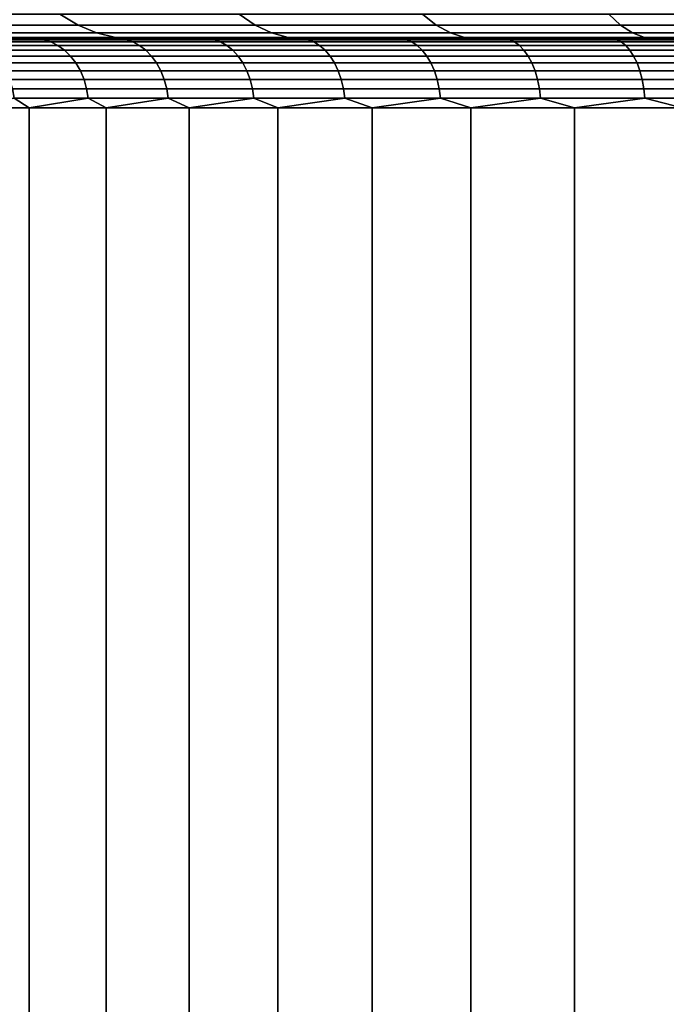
# Model space of a CAD drawing. Header units: metres. Extents: x -109 to 109, y -100 to 58.
# Tile 514 of 642: x -6.77 to -3.95, y 41.99 to 46.28. Entities that reach past the tile are written whole.
import ezdxf

# ---------------------------------------------------------------- set-up
doc = ezdxf.new("R2010")
doc.units = ezdxf.units.M
doc.layers.add('solid_21_062_100_XXX', color=7, linetype='CONTINUOUS')

msp = doc.modelspace()

# ---------------------------------------------------------------- linework, layer by layer
at = {"layer": 'solid_21_062_100_XXX'}
for points in [[(-6.598631, 46.308628, 219.260132), (-7.361121, 46.308628, 218.881973), (-7.272211, 46.261269, 218.714279), (-6.518931, 46.261269, 219.087875)], [(-7.361121, 46.308628, 191.112885), (-6.598631, 46.308628, 190.734726), (-6.518931, 46.261269, 190.906998), (-7.272211, 46.261269, 191.280579)], [(-5.816786, 46.308628, 219.596466), (-6.598631, 46.308628, 219.260132), (-6.518931, 46.261269, 219.087875), (-5.74653, 46.261269, 219.420135)], [(-6.598631, 46.308628, 190.734726), (-5.816786, 46.308628, 190.398392), (-5.74653, 46.261269, 190.574722), (-6.518931, 46.261269, 190.906998)], [(-5.01788, 46.308628, 219.889969), (-5.816786, 46.308628, 219.596466), (-5.74653, 46.261269, 219.420135), (-4.957273, 46.261269, 219.710098)], [(-5.816786, 46.308628, 190.398392), (-5.01788, 46.308628, 190.104889), (-4.957273, 46.261269, 190.284775), (-5.74653, 46.261269, 190.574722)], [(-4.204255, 46.308628, 220.139786), (-5.01788, 46.308628, 219.889969), (-4.957273, 46.261269, 219.710098), (-4.153475, 46.261269, 219.956894)], [(-5.01788, 46.308628, 190.104889), (-4.204255, 46.308628, 189.855072), (-4.153475, 46.261269, 190.037964), (-4.957273, 46.261269, 190.284775)], [(-3.378299, 46.308628, 220.3452), (-4.204255, 46.308628, 220.139786), (-4.153475, 46.261269, 219.956894), (-3.337494, 46.261269, 220.159821)], [(-4.204255, 46.308628, 189.855072), (-3.378299, 46.308628, 189.649673), (-3.337494, 46.261269, 189.835037), (-4.153475, 46.261269, 190.037964)], [(-6.518931, 46.261269, 219.087875), (-7.272211, 46.261269, 218.714279), (-7.181969, 46.227276, 218.544067), (-6.438036, 46.227276, 218.913025)], [(-7.272211, 46.261269, 191.280579), (-6.518931, 46.261269, 190.906998), (-6.438036, 46.227276, 191.081848), (-7.181969, 46.227276, 191.450806)], [(-5.74653, 46.261269, 219.420135), (-6.518931, 46.261269, 219.087875), (-6.438036, 46.227276, 218.913025), (-5.67522, 46.227276, 219.241165)], [(-6.518931, 46.261269, 190.906998), (-5.74653, 46.261269, 190.574722), (-5.67522, 46.227276, 190.753708), (-6.438036, 46.227276, 191.081848)], [(-4.957273, 46.261269, 219.710098), (-5.74653, 46.261269, 219.420135), (-5.67522, 46.227276, 219.241165), (-4.895757, 46.227276, 219.527512)], [(-5.74653, 46.261269, 190.574722), (-4.957273, 46.261269, 190.284775), (-4.895757, 46.227276, 190.467346), (-5.67522, 46.227276, 190.753708)], [(-4.153475, 46.261269, 219.956894), (-4.957273, 46.261269, 219.710098), (-4.895757, 46.227276, 219.527512), (-4.101933, 46.227276, 219.771255)], [(-4.957273, 46.261269, 190.284775), (-4.153475, 46.261269, 190.037964), (-4.101933, 46.227276, 190.223602), (-4.895757, 46.227276, 190.467346)], [(-3.337494, 46.261269, 220.159821), (-4.153475, 46.261269, 219.956894), (-4.101933, 46.227276, 219.771255), (-3.296079, 46.227276, 219.971664)], [(-4.153475, 46.261269, 190.037964), (-3.337494, 46.261269, 189.835037), (-3.296079, 46.227276, 190.023193), (-4.101933, 46.227276, 190.223602)], [(-6.971828, 46.200001, 199.793243), (-13.84621, 46.200001, 199.378662), (-13.515713, 46.200001, 198.624557), (-6.62404, 46.200001, 199.357208)], [(-6.624062, 46.200001, 210.637619), (-6.249025, 46.200001, 211.050507), (-13.515679, 46.200001, 211.370377), (-13.846182, 46.200001, 210.616272)], [(-6.971847, 46.200001, 210.201599), (-6.624062, 46.200001, 210.637619), (-13.846182, 46.200001, 210.616272)], [(-6.249002, 46.200001, 198.944336), (-13.515713, 46.200001, 198.624557), (-13.14406, 46.200001, 197.889572), (-5.84827, 46.200001, 198.556335)], [(-6.249002, 46.200001, 198.944336), (-6.62404, 46.200001, 199.357208), (-13.515713, 46.200001, 198.624557)], [(-5.848295, 46.200001, 211.438507), (-5.423552, 46.200001, 211.800003), (-13.144021, 46.200001, 212.105362), (-13.515679, 46.200001, 211.370377)], [(-6.249025, 46.200001, 211.050507), (-5.848295, 46.200001, 211.438507), (-13.515679, 46.200001, 211.370377)], [(-5.423526, 46.200001, 198.194824), (-13.14406, 46.200001, 197.889572), (-12.732383, 46.200001, 197.17601), (-4.976484, 46.200001, 197.861282)], [(-5.423526, 46.200001, 198.194824), (-5.84827, 46.200001, 198.556335), (-13.14406, 46.200001, 197.889572)], [(-4.508982, 46.200001, 212.437805), (-4.022942, 46.200001, 212.711441), (-12.732338, 46.200001, 212.818924), (-13.144021, 46.200001, 212.105362)], [(-4.976511, 46.200001, 212.13356), (-4.508982, 46.200001, 212.437805), (-13.144021, 46.200001, 212.105362)], [(-5.423552, 46.200001, 211.800003), (-4.976511, 46.200001, 212.13356), (-13.144021, 46.200001, 212.105362)], [(-4.022914, 46.200001, 197.283401), (-12.732383, 46.200001, 197.17601), (-12.282015, 46.200001, 196.486252), (-3.520414, 46.200001, 197.041504)], [(-4.508954, 46.200001, 197.557053), (-4.976484, 46.200001, 197.861282), (-12.732383, 46.200001, 197.17601)], [(-4.022914, 46.200001, 197.283401), (-4.508954, 46.200001, 197.557053), (-12.732383, 46.200001, 197.17601)], [(-2.474257, 46.200001, 213.338181), (-1.93497, 46.200001, 213.479523), (-12.281966, 46.200001, 213.508682), (-12.732338, 46.200001, 212.818924)], [(-3.003488, 46.200001, 213.162537), (-2.474257, 46.200001, 213.338181), (-12.732338, 46.200001, 212.818924)], [(-3.520438, 46.200001, 212.953339), (-3.003488, 46.200001, 213.162537), (-12.732338, 46.200001, 212.818924)], [(-4.022942, 46.200001, 212.711441), (-3.520438, 46.200001, 212.953339), (-12.732338, 46.200001, 212.818924)], [(-1.934955, 46.200001, 196.515335), (-12.282015, 46.200001, 196.486252), (-11.794343, 46.200001, 195.822372), (-1.387784, 46.200001, 196.408829)], [(-3.003467, 46.200001, 196.832306), (-3.520414, 46.200001, 197.041504), (-12.282015, 46.200001, 196.486252)], [(-2.474239, 46.200001, 196.656677), (-3.003467, 46.200001, 196.832306), (-12.282015, 46.200001, 196.486252)], [(-1.934955, 46.200001, 196.515335), (-2.474239, 46.200001, 196.656677), (-12.282015, 46.200001, 196.486252)], [(11.270851, 46.200001, 214.808441), (-11.794291, 46.200001, 214.172546), (-12.281966, 46.200001, 213.508682), (11.794343, 46.200001, 214.172485)], [(-0.27868, 46.200001, 213.692963), (11.794343, 46.200001, 214.172485), (-12.281966, 46.200001, 213.508682)], [(-0.834934, 46.200001, 213.657272), (-0.27868, 46.200001, 213.692963), (-12.281966, 46.200001, 213.508682)], [(-1.387798, 46.200001, 213.586029), (-0.834934, 46.200001, 213.657272), (-12.281966, 46.200001, 213.508682)], [(-1.93497, 46.200001, 213.479523), (-1.387798, 46.200001, 213.586029), (-12.281966, 46.200001, 213.508682)], [(-11.270851, 46.200001, 195.186417), (11.794291, 46.200001, 195.822311), (12.281966, 46.200001, 196.486176), (-11.794343, 46.200001, 195.822372)], [(0.27868, 46.200001, 196.301895), (-11.794343, 46.200001, 195.822372), (12.281966, 46.200001, 196.486176)], [(-0.834922, 46.200001, 196.337585), (-1.387784, 46.200001, 196.408829), (-11.794343, 46.200001, 195.822372)], [(-0.278669, 46.200001, 196.301895), (-0.834922, 46.200001, 196.337585), (-11.794343, 46.200001, 195.822372)], [(0.27868, 46.200001, 196.301895), (-0.278669, 46.200001, 196.301895), (-11.794343, 46.200001, 195.822372)], [(11.270851, 46.200001, 214.808441), (-11.270798, 46.200001, 214.808502), (-11.794291, 46.200001, 214.172546)], [(-11.270851, 46.200001, 195.186417), (11.270798, 46.200001, 195.186356), (11.794291, 46.200001, 195.822311)], [(-11.270851, 46.200001, 195.186417), (-10.713137, 46.200001, 194.580292), (11.270798, 46.200001, 195.186356)], [(10.713137, 46.200001, 215.414566), (-10.713079, 46.200001, 215.414627), (-11.270798, 46.200001, 214.808502)], [(11.270851, 46.200001, 214.808441), (10.713137, 46.200001, 215.414566), (-11.270798, 46.200001, 214.808502)], [(-10.713137, 46.200001, 194.580292), (10.713079, 46.200001, 194.580231), (11.270798, 46.200001, 195.186356)], [(-10.713137, 46.200001, 194.580292), (-10.122867, 46.200001, 194.005814), (10.713079, 46.200001, 194.580231)], [(10.122867, 46.200001, 215.989044), (-10.122807, 46.200001, 215.989105), (-10.713079, 46.200001, 215.414627)], [(10.713137, 46.200001, 215.414566), (10.122867, 46.200001, 215.989044), (-10.713079, 46.200001, 215.414627)], [(-10.122867, 46.200001, 194.005814), (10.122807, 46.200001, 194.005753), (10.713079, 46.200001, 194.580231)], [(-10.122867, 46.200001, 194.005814), (-9.501783, 46.200001, 193.464691), (10.122807, 46.200001, 194.005753)], [(9.501783, 46.200001, 216.530182), (-9.50172, 46.200001, 216.530228), (-10.122807, 46.200001, 215.989105)], [(10.122867, 46.200001, 215.989044), (9.501783, 46.200001, 216.530182), (-10.122807, 46.200001, 215.989105)], [(-9.501783, 46.200001, 193.464691), (9.50172, 46.200001, 193.46463), (10.122807, 46.200001, 194.005753)], [(-9.501783, 46.200001, 193.464691), (-8.851827, 46.200001, 192.958603), (9.50172, 46.200001, 193.46463)], [(8.851827, 46.200001, 217.036255), (-8.85176, 46.200001, 217.036301), (-9.50172, 46.200001, 216.530228)], [(9.501783, 46.200001, 216.530182), (8.851827, 46.200001, 217.036255), (-9.50172, 46.200001, 216.530228)], [(-8.851827, 46.200001, 192.958603), (8.85176, 46.200001, 192.958557), (9.50172, 46.200001, 193.46463)], [(-8.851827, 46.200001, 192.958603), (-8.175019, 46.200001, 192.489151), (8.85176, 46.200001, 192.958557)], [(8.175019, 46.200001, 217.505722), (-8.174951, 46.200001, 217.505753), (-8.85176, 46.200001, 217.036301)], [(8.851827, 46.200001, 217.036255), (8.175019, 46.200001, 217.505722), (-8.85176, 46.200001, 217.036301)], [(-8.175019, 46.200001, 192.489151), (8.174951, 46.200001, 192.489105), (8.85176, 46.200001, 192.958557)], [(-8.175019, 46.200001, 192.489151), (-7.47336, 46.200001, 192.057693), (8.174951, 46.200001, 192.489105)], [(7.47336, 46.200001, 217.93718), (-7.473289, 46.200001, 217.93721), (-8.174951, 46.200001, 217.505753)], [(8.175019, 46.200001, 217.505722), (7.47336, 46.200001, 217.93718), (-8.174951, 46.200001, 217.505753)], [(-7.090836, 46.206821, 191.622696), (-6.748968, 46.200001, 191.665527), (-7.47336, 46.200001, 192.057693)], [(-7.47336, 46.200001, 192.057693), (7.473289, 46.200001, 192.057648), (8.174951, 46.200001, 192.489105)], [(-7.47336, 46.200001, 192.057693), (-6.748968, 46.200001, 191.665527), (7.473289, 46.200001, 192.057648)], [(-7.090836, 46.206821, 218.372162), (-7.473289, 46.200001, 217.93721), (-6.748895, 46.200001, 218.329361)], [(6.748968, 46.200001, 218.32933), (-6.748895, 46.200001, 218.329361), (-7.473289, 46.200001, 217.93721)], [(7.47336, 46.200001, 217.93718), (6.748968, 46.200001, 218.32933), (-7.473289, 46.200001, 217.93721)], [(-6.438036, 46.227276, 218.913025), (-7.181969, 46.227276, 218.544067), (-7.090836, 46.206821, 218.372162), (-6.356343, 46.206821, 218.736435)], [(-7.181969, 46.227276, 191.450806), (-6.438036, 46.227276, 191.081848), (-6.356343, 46.206821, 191.258423), (-7.090836, 46.206821, 191.622696)], [(-6.356343, 46.206821, 218.736435), (-7.090836, 46.206821, 218.372162), (-6.748895, 46.200001, 218.329361)], [(-7.090836, 46.206821, 191.622696), (-6.356343, 46.206821, 191.258423), (-6.748968, 46.200001, 191.665527)], [(-6.670568, 46.196945, 199.47905), (-7.003907, 46.196945, 199.908798), (-6.971828, 46.200001, 199.793243)], [(-7.003907, 46.196945, 210.086075), (-6.670568, 46.196945, 210.515808), (-6.971847, 46.200001, 210.201599)], [(-6.970037, 46.187836, 210.061462), (-6.63831, 46.187836, 210.48912), (-6.670568, 46.196945, 210.515808), (-7.003907, 46.196945, 210.086075)], [(-6.63831, 46.187836, 199.505737), (-6.970037, 46.187836, 199.933395), (-7.003907, 46.196945, 199.908798), (-6.670568, 46.196945, 199.47905)], [(-6.670568, 46.196945, 210.515808), (-6.624062, 46.200001, 210.637619), (-6.971847, 46.200001, 210.201599)], [(-6.670568, 46.196945, 199.47905), (-6.971828, 46.200001, 199.793243), (-6.62404, 46.200001, 199.357208)], [(-6.937562, 46.172855, 210.037857), (-6.60738, 46.172855, 210.463531), (-6.63831, 46.187836, 210.48912), (-6.970037, 46.187836, 210.061462)], [(-6.60738, 46.172855, 199.531326), (-6.937562, 46.172855, 199.957001), (-6.970037, 46.187836, 199.933395), (-6.63831, 46.187836, 199.505737)], [(-6.356343, 46.206821, 191.258423), (-6.004082, 46.200001, 191.313904), (-6.748968, 46.200001, 191.665527)], [(-6.748968, 46.200001, 191.665527), (6.748895, 46.200001, 191.665497), (7.473289, 46.200001, 192.057648)], [(-6.748968, 46.200001, 191.665527), (-6.004082, 46.200001, 191.313904), (6.748895, 46.200001, 191.665497)], [(-6.356343, 46.206821, 218.736435), (-6.748895, 46.200001, 218.329361), (-6.004007, 46.200001, 218.681)], [(6.004082, 46.200001, 218.680969), (-6.004007, 46.200001, 218.681), (-6.748895, 46.200001, 218.329361)], [(6.748968, 46.200001, 218.32933), (6.004082, 46.200001, 218.680969), (-6.748895, 46.200001, 218.329361)], [(-6.310904, 46.196945, 199.071091), (-6.670568, 46.196945, 199.47905), (-6.62404, 46.200001, 199.357208)], [(-6.670568, 46.196945, 210.515808), (-6.310904, 46.196945, 210.923767), (-6.624062, 46.200001, 210.637619)], [(-6.63831, 46.187836, 210.48912), (-6.280385, 46.187836, 210.895111), (-6.310904, 46.196945, 210.923767), (-6.670568, 46.196945, 210.515808)], [(-6.280385, 46.187836, 199.099762), (-6.63831, 46.187836, 199.505737), (-6.670568, 46.196945, 199.47905), (-6.310904, 46.196945, 199.071091)], [(-6.60738, 46.172855, 210.463531), (-6.251123, 46.172855, 210.86763), (-6.280385, 46.187836, 210.895111), (-6.63831, 46.187836, 210.48912)], [(-6.251123, 46.172855, 199.127243), (-6.60738, 46.172855, 199.531326), (-6.63831, 46.187836, 199.505737), (-6.280385, 46.187836, 199.099762)], [(-6.310904, 46.196945, 210.923767), (-6.249025, 46.200001, 211.050507), (-6.624062, 46.200001, 210.637619)], [(-6.310904, 46.196945, 199.071091), (-6.62404, 46.200001, 199.357208), (-6.249002, 46.200001, 198.944336)], [(-5.67522, 46.227276, 219.241165), (-6.438036, 46.227276, 218.913025), (-6.356343, 46.206821, 218.736435), (-5.603206, 46.206821, 219.06041)], [(-6.438036, 46.227276, 191.081848), (-5.67522, 46.227276, 190.753708), (-5.603206, 46.206821, 190.934448), (-6.356343, 46.206821, 191.258423)], [(-5.603206, 46.206821, 219.06041), (-6.356343, 46.206821, 218.736435), (-6.004007, 46.200001, 218.681)], [(-6.356343, 46.206821, 191.258423), (-5.603206, 46.206821, 190.934448), (-6.004082, 46.200001, 191.313904)], [(-5.926333, 46.196945, 198.686523), (-6.310904, 46.196945, 199.071091), (-6.249002, 46.200001, 198.944336)], [(-6.310904, 46.196945, 210.923767), (-5.926333, 46.196945, 211.308334), (-6.249025, 46.200001, 211.050507)], [(-6.280385, 46.187836, 210.895111), (-5.897674, 46.187836, 211.277817), (-5.926333, 46.196945, 211.308334), (-6.310904, 46.196945, 210.923767)], [(-5.897674, 46.187836, 198.717041), (-6.280385, 46.187836, 199.099762), (-6.310904, 46.196945, 199.071091), (-5.926333, 46.196945, 198.686523)], [(-6.251123, 46.172855, 210.86763), (-5.870195, 46.172855, 211.24855), (-5.897674, 46.187836, 211.277817), (-6.280385, 46.187836, 210.895111)], [(-5.870195, 46.172855, 198.746307), (-6.251123, 46.172855, 199.127243), (-6.280385, 46.187836, 199.099762), (-5.897674, 46.187836, 198.717041)], [(-5.926333, 46.196945, 211.308334), (-5.848295, 46.200001, 211.438507), (-6.249025, 46.200001, 211.050507)], [(-5.926333, 46.196945, 198.686523), (-6.249002, 46.200001, 198.944336), (-5.84827, 46.200001, 198.556335)], [(-5.603206, 46.206821, 190.934448), (-5.240983, 46.200001, 191.00386), (-6.004082, 46.200001, 191.313904)], [(-6.004082, 46.200001, 191.313904), (6.004007, 46.200001, 191.313858), (6.748895, 46.200001, 191.665497)], [(-6.004082, 46.200001, 191.313904), (-5.240983, 46.200001, 191.00386), (6.004007, 46.200001, 191.313858)], [(-5.603206, 46.206821, 219.06041), (-6.004007, 46.200001, 218.681), (-5.240907, 46.200001, 218.991043)], [(5.240983, 46.200001, 218.991013), (-5.240907, 46.200001, 218.991043), (-6.004007, 46.200001, 218.681)], [(6.004082, 46.200001, 218.680969), (5.240983, 46.200001, 218.991013), (-6.004007, 46.200001, 218.681)], [(-5.518374, 46.196945, 198.326859), (-5.926333, 46.196945, 198.686523), (-5.84827, 46.200001, 198.556335)], [(-5.926333, 46.196945, 211.308334), (-5.518374, 46.196945, 211.667999), (-5.848295, 46.200001, 211.438507)], [(-5.897674, 46.187836, 211.277817), (-5.491688, 46.187836, 211.635742), (-5.518374, 46.196945, 211.667999), (-5.926333, 46.196945, 211.308334)], [(-5.491688, 46.187836, 198.359116), (-5.897674, 46.187836, 198.717041), (-5.926333, 46.196945, 198.686523), (-5.518374, 46.196945, 198.326859)], [(-5.870195, 46.172855, 211.24855), (-5.4661, 46.172855, 211.604813), (-5.491688, 46.187836, 211.635742), (-5.897674, 46.187836, 211.277817)], [(-5.4661, 46.172855, 198.390045), (-5.870195, 46.172855, 198.746307), (-5.897674, 46.187836, 198.717041), (-5.491688, 46.187836, 198.359116)], [(-5.518374, 46.196945, 211.667999), (-5.423552, 46.200001, 211.800003), (-5.848295, 46.200001, 211.438507)], [(-5.518374, 46.196945, 198.326859), (-5.84827, 46.200001, 198.556335), (-5.423526, 46.200001, 198.194824)], [(-4.895757, 46.227276, 219.527512), (-5.67522, 46.227276, 219.241165), (-5.603206, 46.206821, 219.06041), (-4.833633, 46.206821, 219.34314)], [(-5.67522, 46.227276, 190.753708), (-4.895757, 46.227276, 190.467346), (-4.833633, 46.206821, 190.651718), (-5.603206, 46.206821, 190.934448)], [(-4.833633, 46.206821, 219.34314), (-5.603206, 46.206821, 219.06041), (-5.240907, 46.200001, 218.991043)], [(-5.603206, 46.206821, 190.934448), (-4.833633, 46.206821, 190.651718), (-5.240983, 46.200001, 191.00386)], [(-5.088636, 46.196945, 197.99353), (-5.518374, 46.196945, 198.326859), (-5.423526, 46.200001, 198.194824)], [(-5.518374, 46.196945, 211.667999), (-5.088636, 46.196945, 212.001343), (-5.423552, 46.200001, 211.800003)], [(-5.491688, 46.187836, 211.635742), (-5.064028, 46.187836, 211.967468), (-5.088636, 46.196945, 212.001343), (-5.518374, 46.196945, 211.667999)], [(-5.064028, 46.187836, 198.02739), (-5.491688, 46.187836, 198.359116), (-5.518374, 46.196945, 198.326859), (-5.088636, 46.196945, 197.99353)], [(-5.4661, 46.172855, 211.604813), (-5.040433, 46.172855, 211.934998), (-5.064028, 46.187836, 211.967468), (-5.491688, 46.187836, 211.635742)], [(-5.040433, 46.172855, 198.059875), (-5.4661, 46.172855, 198.390045), (-5.491688, 46.187836, 198.359116), (-5.064028, 46.187836, 198.02739)], [(-5.088636, 46.196945, 212.001343), (-4.976511, 46.200001, 212.13356), (-5.423552, 46.200001, 211.800003)], [(-5.088636, 46.196945, 197.99353), (-5.423526, 46.200001, 198.194824), (-4.976484, 46.200001, 197.861282)], [(-4.833633, 46.206821, 190.651718), (-4.461915, 46.200001, 190.736313), (-5.240983, 46.200001, 191.00386)], [(-5.240983, 46.200001, 191.00386), (5.240907, 46.200001, 191.00383), (6.004007, 46.200001, 191.313858)], [(-5.240983, 46.200001, 191.00386), (-4.461915, 46.200001, 190.736313), (5.240907, 46.200001, 191.00383)], [(-4.833633, 46.206821, 219.34314), (-5.240907, 46.200001, 218.991043), (-4.461837, 46.200001, 219.258575)], [(4.461915, 46.200001, 219.258545), (-4.461837, 46.200001, 219.258575), (-5.240907, 46.200001, 218.991043)], [(5.240983, 46.200001, 218.991013), (4.461915, 46.200001, 219.258545), (-5.240907, 46.200001, 218.991043)], [(-4.638816, 46.196945, 197.68782), (-5.088636, 46.196945, 197.99353), (-4.976484, 46.200001, 197.861282)], [(-5.088636, 46.196945, 212.001343), (-4.638816, 46.196945, 212.307037), (-4.976511, 46.200001, 212.13356)], [(-5.064028, 46.187836, 211.967468), (-4.616383, 46.187836, 212.271683), (-4.638816, 46.196945, 212.307037), (-5.088636, 46.196945, 212.001343)], [(-4.616383, 46.187836, 197.723175), (-5.064028, 46.187836, 198.02739), (-5.088636, 46.196945, 197.99353), (-4.638816, 46.196945, 197.68782)], [(-5.040433, 46.172855, 211.934998), (-4.594874, 46.172855, 212.237793), (-4.616383, 46.187836, 212.271683), (-5.064028, 46.187836, 211.967468)], [(-4.594874, 46.172855, 197.757065), (-5.040433, 46.172855, 198.059875), (-5.064028, 46.187836, 198.02739), (-4.616383, 46.187836, 197.723175)], [(-4.638816, 46.196945, 212.307037), (-4.508982, 46.200001, 212.437805), (-4.976511, 46.200001, 212.13356)], [(-4.638816, 46.196945, 197.68782), (-4.976484, 46.200001, 197.861282), (-4.508954, 46.200001, 197.557053)], [(-4.101933, 46.227276, 219.771255), (-4.895757, 46.227276, 219.527512), (-4.833633, 46.206821, 219.34314), (-4.049883, 46.206821, 219.583786)], [(-4.895757, 46.227276, 190.467346), (-4.101933, 46.227276, 190.223602), (-4.049883, 46.206821, 190.411072), (-4.833633, 46.206821, 190.651718)], [(-4.049883, 46.206821, 219.583786), (-4.833633, 46.206821, 219.34314), (-4.461837, 46.200001, 219.258575)], [(-4.833633, 46.206821, 190.651718), (-4.049883, 46.206821, 190.411072), (-4.461915, 46.200001, 190.736313)], [(-4.170689, 46.196945, 197.41098), (-4.638816, 46.196945, 197.68782), (-4.508954, 46.200001, 197.557053)], [(-4.638816, 46.196945, 212.307037), (-4.170689, 46.196945, 212.583893), (-4.508982, 46.200001, 212.437805)], [(-4.616383, 46.187836, 212.271683), (-4.150519, 46.187836, 212.547195), (-4.170689, 46.196945, 212.583893), (-4.638816, 46.196945, 212.307037)], [(-4.150519, 46.187836, 197.447662), (-4.616383, 46.187836, 197.723175), (-4.638816, 46.196945, 197.68782), (-4.170689, 46.196945, 197.41098)], [(-4.594874, 46.172855, 212.237793), (-4.131181, 46.172855, 212.512024), (-4.150519, 46.187836, 212.547195), (-4.616383, 46.187836, 212.271683)], [(-4.131181, 46.172855, 197.482834), (-4.594874, 46.172855, 197.757065), (-4.616383, 46.187836, 197.723175), (-4.150519, 46.187836, 197.447662)], [(-4.170689, 46.196945, 212.583893), (-4.022942, 46.200001, 212.711441), (-4.508982, 46.200001, 212.437805)], [(-4.170689, 46.196945, 197.41098), (-4.508954, 46.200001, 197.557053), (-4.022914, 46.200001, 197.283401)], [(-4.049883, 46.206821, 190.411072), (-3.66928, 46.200001, 190.512115), (-4.461915, 46.200001, 190.736313)], [(-4.461915, 46.200001, 190.736313), (4.461837, 46.200001, 190.736298), (5.240907, 46.200001, 191.00383)], [(-4.461915, 46.200001, 190.736313), (-3.66928, 46.200001, 190.512115), (4.461837, 46.200001, 190.736298)], [(-4.049883, 46.206821, 219.583786), (-4.461837, 46.200001, 219.258575), (-3.669201, 46.200001, 219.482773)], [(3.66928, 46.200001, 219.482758), (-3.669201, 46.200001, 219.482773), (-4.461837, 46.200001, 219.258575)], [(4.461915, 46.200001, 219.258545), (3.66928, 46.200001, 219.482758), (-4.461837, 46.200001, 219.258575)], [(-3.686101, 46.196945, 197.164062), (-4.170689, 46.196945, 197.41098), (-4.022914, 46.200001, 197.283401)], [(-4.170689, 46.196945, 212.583893), (-3.686101, 46.196945, 212.830795), (-4.022942, 46.200001, 212.711441)], [(-4.150519, 46.187836, 212.547195), (-3.668276, 46.187836, 212.792908), (-3.686101, 46.196945, 212.830795), (-4.170689, 46.196945, 212.583893)], [(-3.668276, 46.187836, 197.20195), (-4.150519, 46.187836, 197.447662), (-4.170689, 46.196945, 197.41098), (-3.686101, 46.196945, 197.164062)], [(-4.131181, 46.172855, 212.512024), (-3.651184, 46.172855, 212.756592), (-3.668276, 46.187836, 212.792908), (-4.150519, 46.187836, 212.547195)], [(-3.651184, 46.172855, 197.238266), (-4.131181, 46.172855, 197.482834), (-4.150519, 46.187836, 197.447662), (-3.668276, 46.187836, 197.20195)], [(-3.296079, 46.227276, 219.971664), (-4.101933, 46.227276, 219.771255), (-4.049883, 46.206821, 219.583786), (-3.254254, 46.206821, 219.781662)], [(-4.101933, 46.227276, 190.223602), (-3.296079, 46.227276, 190.023193), (-3.254254, 46.206821, 190.213211), (-4.049883, 46.206821, 190.411072)], [(-3.254254, 46.206821, 219.781662), (-4.049883, 46.206821, 219.583786), (-3.669201, 46.200001, 219.482773)], [(-4.049883, 46.206821, 190.411072), (-3.254254, 46.206821, 190.213211), (-3.66928, 46.200001, 190.512115)], [(-3.686101, 46.196945, 212.830795), (-3.520438, 46.200001, 212.953339), (-4.022942, 46.200001, 212.711441)], [(-3.686101, 46.196945, 197.164062), (-4.022914, 46.200001, 197.283401), (-3.520414, 46.200001, 197.041504)], [(-6.907144, 46.152306, 210.015762), (-6.578411, 46.152306, 210.43956), (-6.60738, 46.172855, 210.463531), (-6.937562, 46.172855, 210.037857)], [(-6.578411, 46.152306, 199.555298), (-6.907144, 46.152306, 199.979095), (-6.937562, 46.172855, 199.957001), (-6.60738, 46.172855, 199.531326)], [(-6.879405, 46.126614, 209.995605), (-6.551992, 46.126614, 210.417709), (-6.578411, 46.152306, 210.43956), (-6.907144, 46.152306, 210.015762)], [(-6.551992, 46.126614, 199.577148), (-6.879405, 46.126614, 199.999252), (-6.907144, 46.152306, 199.979095), (-6.578411, 46.152306, 199.555298)], [(-6.578411, 46.152306, 210.43956), (-6.223715, 46.152306, 210.841888), (-6.251123, 46.172855, 210.86763), (-6.60738, 46.172855, 210.463531)], [(-6.223715, 46.152306, 199.152969), (-6.578411, 46.152306, 199.555298), (-6.60738, 46.172855, 199.531326), (-6.251123, 46.172855, 199.127243)], [(-6.551992, 46.126614, 210.417709), (-6.198721, 46.126614, 210.81842), (-6.223715, 46.152306, 210.841888), (-6.578411, 46.152306, 210.43956)], [(-6.198721, 46.126614, 199.176437), (-6.551992, 46.126614, 199.577148), (-6.578411, 46.152306, 199.555298), (-6.223715, 46.152306, 199.152969)], [(-6.223715, 46.152306, 210.841888), (-5.844458, 46.152306, 211.221146), (-5.870195, 46.172855, 211.24855), (-6.251123, 46.172855, 210.86763)], [(-5.844458, 46.152306, 198.773712), (-6.223715, 46.152306, 199.152969), (-6.251123, 46.172855, 199.127243), (-5.870195, 46.172855, 198.746307)], [(-6.198721, 46.126614, 210.81842), (-5.820986, 46.126614, 211.196152), (-5.844458, 46.152306, 211.221146), (-6.223715, 46.152306, 210.841888)], [(-5.820986, 46.126614, 198.798706), (-6.198721, 46.126614, 199.176437), (-6.223715, 46.152306, 199.152969), (-5.844458, 46.152306, 198.773712)], [(-5.844458, 46.152306, 211.221146), (-5.442134, 46.152306, 211.575836), (-5.4661, 46.172855, 211.604813), (-5.870195, 46.172855, 211.24855)], [(-5.442134, 46.152306, 198.419022), (-5.844458, 46.152306, 198.773712), (-5.870195, 46.172855, 198.746307), (-5.4661, 46.172855, 198.390045)], [(-5.820986, 46.126614, 211.196152), (-5.420279, 46.126614, 211.549423), (-5.442134, 46.152306, 211.575836), (-5.844458, 46.152306, 211.221146)], [(-5.420279, 46.126614, 198.445435), (-5.820986, 46.126614, 198.798706), (-5.844458, 46.152306, 198.773712), (-5.442134, 46.152306, 198.419022)], [(-5.442134, 46.152306, 211.575836), (-5.018334, 46.152306, 211.904572), (-5.040433, 46.172855, 211.934998), (-5.4661, 46.172855, 211.604813)], [(-5.018334, 46.152306, 198.090286), (-5.442134, 46.152306, 198.419022), (-5.4661, 46.172855, 198.390045), (-5.040433, 46.172855, 198.059875)], [(-5.420279, 46.126614, 211.549423), (-4.99818, 46.126614, 211.876831), (-5.018334, 46.152306, 211.904572), (-5.442134, 46.152306, 211.575836)], [(-4.99818, 46.126614, 198.118027), (-5.420279, 46.126614, 198.445435), (-5.442134, 46.152306, 198.419022), (-5.018334, 46.152306, 198.090286)], [(-5.018334, 46.152306, 211.904572), (-4.574728, 46.152306, 212.206055), (-4.594874, 46.172855, 212.237793), (-5.040433, 46.172855, 211.934998)], [(-4.574728, 46.152306, 197.788818), (-5.018334, 46.152306, 198.090286), (-5.040433, 46.172855, 198.059875), (-4.594874, 46.172855, 197.757065)], [(-4.99818, 46.126614, 211.876831), (-4.556356, 46.126614, 212.177094), (-4.574728, 46.152306, 212.206055), (-5.018334, 46.152306, 211.904572)], [(-4.556356, 46.126614, 197.817764), (-4.99818, 46.126614, 198.118027), (-5.018334, 46.152306, 198.090286), (-4.574728, 46.152306, 197.788818)], [(-4.574728, 46.152306, 212.206055), (-4.113068, 46.152306, 212.47908), (-4.131181, 46.172855, 212.512024), (-4.594874, 46.172855, 212.237793)], [(-4.113068, 46.152306, 197.515793), (-4.574728, 46.152306, 197.788818), (-4.594874, 46.172855, 197.757065), (-4.131181, 46.172855, 197.482834)], [(-4.556356, 46.126614, 212.177094), (-4.09655, 46.126614, 212.44902), (-4.113068, 46.152306, 212.47908), (-4.574728, 46.152306, 212.206055)], [(-4.09655, 46.126614, 197.545837), (-4.556356, 46.126614, 197.817764), (-4.574728, 46.152306, 197.788818), (-4.113068, 46.152306, 197.515793)], [(-4.113068, 46.152306, 212.47908), (-3.635176, 46.152306, 212.72258), (-3.651184, 46.172855, 212.756592), (-4.131181, 46.172855, 212.512024)], [(-3.635176, 46.152306, 197.272293), (-4.113068, 46.152306, 197.515793), (-4.131181, 46.172855, 197.482834), (-3.651184, 46.172855, 197.238266)], [(-4.09655, 46.126614, 212.44902), (-3.620577, 46.126614, 212.691544), (-3.635176, 46.152306, 212.72258), (-4.113068, 46.152306, 212.47908)], [(-3.620577, 46.126614, 197.303314), (-4.09655, 46.126614, 197.545837), (-4.113068, 46.152306, 197.515793), (-3.635176, 46.152306, 197.272293)], [(-6.85491, 46.096294, 209.977814), (-6.528663, 46.096294, 210.398407), (-6.551992, 46.126614, 210.417709), (-6.879405, 46.126614, 209.995605)], [(-6.528663, 46.096294, 199.596451), (-6.85491, 46.096294, 200.017044), (-6.879405, 46.126614, 199.999252), (-6.551992, 46.126614, 199.577148)], [(-6.528663, 46.096294, 210.398407), (-6.17665, 46.096294, 210.797684), (-6.198721, 46.126614, 210.81842), (-6.551992, 46.126614, 210.417709)], [(-6.17665, 46.096294, 199.197174), (-6.528663, 46.096294, 199.596451), (-6.551992, 46.126614, 199.577148), (-6.198721, 46.126614, 199.176437)], [(-6.17665, 46.096294, 210.797684), (-5.80026, 46.096294, 211.174088), (-5.820986, 46.126614, 211.196152), (-6.198721, 46.126614, 210.81842)], [(-5.80026, 46.096294, 198.820786), (-6.17665, 46.096294, 199.197174), (-6.198721, 46.126614, 199.176437), (-5.820986, 46.126614, 198.798706)], [(-5.80026, 46.096294, 211.174088), (-5.40098, 46.096294, 211.526093), (-5.420279, 46.126614, 211.549423), (-5.820986, 46.126614, 211.196152)], [(-5.40098, 46.096294, 198.468765), (-5.80026, 46.096294, 198.820786), (-5.820986, 46.126614, 198.798706), (-5.420279, 46.126614, 198.445435)], [(-5.40098, 46.096294, 211.526093), (-4.980384, 46.096294, 211.852341), (-4.99818, 46.126614, 211.876831), (-5.420279, 46.126614, 211.549423)], [(-4.980384, 46.096294, 198.142517), (-5.40098, 46.096294, 198.468765), (-5.420279, 46.126614, 198.445435), (-4.99818, 46.126614, 198.118027)], [(-4.980384, 46.096294, 211.852341), (-4.540133, 46.096294, 212.151535), (-4.556356, 46.126614, 212.177094), (-4.99818, 46.126614, 211.876831)], [(-4.540133, 46.096294, 197.843323), (-4.980384, 46.096294, 198.142517), (-4.99818, 46.126614, 198.118027), (-4.556356, 46.126614, 197.817764)], [(-4.540133, 46.096294, 212.151535), (-4.081964, 46.096294, 212.422501), (-4.09655, 46.126614, 212.44902), (-4.556356, 46.126614, 212.177094)], [(-4.081964, 46.096294, 197.572372), (-4.540133, 46.096294, 197.843323), (-4.556356, 46.126614, 197.817764), (-4.09655, 46.126614, 197.545837)], [(-4.081964, 46.096294, 212.422501), (-3.607685, 46.096294, 212.664154), (-3.620577, 46.126614, 212.691544), (-4.09655, 46.126614, 212.44902)], [(-3.607685, 46.096294, 197.330704), (-4.081964, 46.096294, 197.572372), (-4.09655, 46.126614, 197.545837), (-3.620577, 46.126614, 197.303314)], [(-6.834159, 46.061977, 209.962738), (-6.508899, 46.061977, 210.382065), (-6.528663, 46.096294, 210.398407), (-6.85491, 46.096294, 209.977814)], [(-6.508899, 46.061977, 199.612808), (-6.834159, 46.061977, 200.03212), (-6.85491, 46.096294, 200.017044), (-6.528663, 46.096294, 199.596451)], [(-6.817575, 46.024353, 209.950684), (-6.493104, 46.024353, 210.368988), (-6.508899, 46.061977, 210.382065), (-6.834159, 46.061977, 209.962738)], [(-6.493104, 46.024353, 199.62587), (-6.817575, 46.024353, 200.044174), (-6.834159, 46.061977, 200.03212), (-6.508899, 46.061977, 199.612808)], [(-6.508899, 46.061977, 210.382065), (-6.157952, 46.061977, 210.780136), (-6.17665, 46.096294, 210.797684), (-6.528663, 46.096294, 210.398407)], [(-6.157952, 46.061977, 199.214737), (-6.508899, 46.061977, 199.612808), (-6.528663, 46.096294, 199.596451), (-6.17665, 46.096294, 199.197174)], [(-6.493104, 46.024353, 210.368988), (-6.143008, 46.024353, 210.766098), (-6.157952, 46.061977, 210.780136), (-6.508899, 46.061977, 210.382065)], [(-6.143008, 46.024353, 199.22876), (-6.493104, 46.024353, 199.62587), (-6.508899, 46.061977, 199.612808), (-6.157952, 46.061977, 199.214737)], [(-6.157952, 46.061977, 210.780136), (-5.782701, 46.061977, 211.15538), (-5.80026, 46.096294, 211.174088), (-6.17665, 46.096294, 210.797684)], [(-5.782701, 46.061977, 198.839478), (-6.157952, 46.061977, 199.214737), (-6.17665, 46.096294, 199.197174), (-5.80026, 46.096294, 198.820786)], [(-6.143008, 46.024353, 210.766098), (-5.768669, 46.024353, 211.140442), (-5.782701, 46.061977, 211.15538), (-6.157952, 46.061977, 210.780136)], [(-5.768669, 46.024353, 198.854416), (-6.143008, 46.024353, 199.22876), (-6.157952, 46.061977, 199.214737), (-5.782701, 46.061977, 198.839478)], [(-5.782701, 46.061977, 211.15538), (-5.38463, 46.061977, 211.506332), (-5.40098, 46.096294, 211.526093), (-5.80026, 46.096294, 211.174088)], [(-5.38463, 46.061977, 198.488525), (-5.782701, 46.061977, 198.839478), (-5.80026, 46.096294, 198.820786), (-5.40098, 46.096294, 198.468765)], [(-5.768669, 46.024353, 211.140442), (-5.371563, 46.024353, 211.49054), (-5.38463, 46.061977, 211.506332), (-5.782701, 46.061977, 211.15538)], [(-5.371563, 46.024353, 198.504333), (-5.768669, 46.024353, 198.854416), (-5.782701, 46.061977, 198.839478), (-5.38463, 46.061977, 198.488525)], [(-5.38463, 46.061977, 211.506332), (-4.965307, 46.061977, 211.831589), (-4.980384, 46.096294, 211.852341), (-5.40098, 46.096294, 211.526093)], [(-4.965307, 46.061977, 198.163269), (-5.38463, 46.061977, 198.488525), (-5.40098, 46.096294, 198.468765), (-4.980384, 46.096294, 198.142517)], [(-5.371563, 46.024353, 211.49054), (-4.953258, 46.024353, 211.815002), (-4.965307, 46.061977, 211.831589), (-5.38463, 46.061977, 211.506332)], [(-4.953258, 46.024353, 198.179855), (-5.371563, 46.024353, 198.504333), (-5.38463, 46.061977, 198.488525), (-4.965307, 46.061977, 198.163269)], [(-4.965307, 46.061977, 211.831589), (-4.526389, 46.061977, 212.129883), (-4.540133, 46.096294, 212.151535), (-4.980384, 46.096294, 211.852341)], [(-4.526389, 46.061977, 197.86499), (-4.965307, 46.061977, 198.163269), (-4.980384, 46.096294, 198.142517), (-4.540133, 46.096294, 197.843323)], [(-4.953258, 46.024353, 211.815002), (-4.515405, 46.024353, 212.112564), (-4.526389, 46.061977, 212.129883), (-4.965307, 46.061977, 211.831589)], [(-4.515405, 46.024353, 197.882294), (-4.953258, 46.024353, 198.179855), (-4.965307, 46.061977, 198.163269), (-4.526389, 46.061977, 197.86499)], [(-4.526389, 46.061977, 212.129883), (-4.069607, 46.061977, 212.400024), (-4.081964, 46.096294, 212.422501), (-4.540133, 46.096294, 212.151535)], [(-4.069607, 46.061977, 197.594849), (-4.526389, 46.061977, 197.86499), (-4.540133, 46.096294, 197.843323), (-4.081964, 46.096294, 197.572372)], [(-4.515405, 46.024353, 212.112564), (-4.059731, 46.024353, 212.38205), (-4.069607, 46.061977, 212.400024), (-4.526389, 46.061977, 212.129883)], [(-4.059731, 46.024353, 197.612808), (-4.515405, 46.024353, 197.882294), (-4.526389, 46.061977, 197.86499), (-4.069607, 46.061977, 197.594849)], [(-4.069607, 46.061977, 212.400024), (-3.596764, 46.061977, 212.640945), (-3.607685, 46.096294, 212.664154), (-4.081964, 46.096294, 212.422501)], [(-3.596764, 46.061977, 197.353912), (-4.069607, 46.061977, 197.594849), (-4.081964, 46.096294, 197.572372), (-3.607685, 46.096294, 197.330704)], [(-4.059731, 46.024353, 212.38205), (-3.588036, 46.024353, 212.622391), (-3.596764, 46.061977, 212.640945), (-4.069607, 46.061977, 212.400024)], [(-3.588036, 46.024353, 197.372467), (-4.059731, 46.024353, 197.612808), (-4.069607, 46.061977, 197.594849), (-3.596764, 46.061977, 197.353912)], [(-6.805496, 45.984192, 209.94191), (-6.4816, 45.984192, 210.359482), (-6.493104, 46.024353, 210.368988), (-6.817575, 46.024353, 209.950684)], [(-6.4816, 45.984192, 199.635391), (-6.805496, 45.984192, 200.052948), (-6.817575, 46.024353, 200.044174), (-6.493104, 46.024353, 199.62587)], [(-6.4816, 45.984192, 210.359482), (-6.132125, 45.984192, 210.755875), (-6.143008, 46.024353, 210.766098), (-6.493104, 46.024353, 210.368988)], [(-6.132125, 45.984192, 199.238983), (-6.4816, 45.984192, 199.635391), (-6.493104, 46.024353, 199.62587), (-6.143008, 46.024353, 199.22876)], [(-6.132125, 45.984192, 210.755875), (-5.758449, 45.984192, 211.129562), (-5.768669, 46.024353, 211.140442), (-6.143008, 46.024353, 210.766098)], [(-5.758449, 45.984192, 198.865311), (-6.132125, 45.984192, 199.238983), (-6.143008, 46.024353, 199.22876), (-5.768669, 46.024353, 198.854416)], [(-5.758449, 45.984192, 211.129562), (-5.362046, 45.984192, 211.479034), (-5.371563, 46.024353, 211.49054), (-5.768669, 46.024353, 211.140442)], [(-5.362046, 45.984192, 198.515823), (-5.758449, 45.984192, 198.865311), (-5.768669, 46.024353, 198.854416), (-5.371563, 46.024353, 198.504333)], [(-5.362046, 45.984192, 211.479034), (-4.944482, 45.984192, 211.802933), (-4.953258, 46.024353, 211.815002), (-5.371563, 46.024353, 211.49054)], [(-4.944482, 45.984192, 198.19194), (-5.362046, 45.984192, 198.515823), (-5.371563, 46.024353, 198.504333), (-4.953258, 46.024353, 198.179855)], [(-4.944482, 45.984192, 211.802933), (-4.507405, 45.984192, 212.09996), (-4.515405, 46.024353, 212.112564), (-4.953258, 46.024353, 211.815002)], [(-4.507405, 45.984192, 197.894897), (-4.944482, 45.984192, 198.19194), (-4.953258, 46.024353, 198.179855), (-4.515405, 46.024353, 197.882294)], [(-4.507405, 45.984192, 212.09996), (-4.052539, 45.984192, 212.368973), (-4.059731, 46.024353, 212.38205), (-4.515405, 46.024353, 212.112564)], [(-4.052539, 45.984192, 197.625885), (-4.507405, 45.984192, 197.894897), (-4.515405, 46.024353, 197.882294), (-4.059731, 46.024353, 197.612808)], [(-4.052539, 45.984192, 212.368973), (-3.581679, 45.984192, 212.608887), (-3.588036, 46.024353, 212.622391), (-4.059731, 46.024353, 212.38205)], [(-3.581679, 45.984192, 197.385971), (-4.052539, 45.984192, 197.625885), (-4.059731, 46.024353, 197.612808), (-3.588036, 46.024353, 197.372467)], [(-6.798169, 45.942314, 209.936584), (-6.474622, 45.942314, 210.353699), (-6.4816, 45.984192, 210.359482), (-6.805496, 45.984192, 209.94191)], [(-6.474622, 45.942314, 199.641159), (-6.798169, 45.942314, 200.058273), (-6.805496, 45.984192, 200.052948), (-6.4816, 45.984192, 199.635391)], [(-6.474622, 45.942314, 210.353699), (-6.125523, 45.942314, 210.74968), (-6.132125, 45.984192, 210.755875), (-6.4816, 45.984192, 210.359482)], [(-6.125523, 45.942314, 199.245178), (-6.474622, 45.942314, 199.641159), (-6.4816, 45.984192, 199.635391), (-6.132125, 45.984192, 199.238983)], [(-6.125523, 45.942314, 210.74968), (-5.752249, 45.942314, 211.122955), (-5.758449, 45.984192, 211.129562), (-6.132125, 45.984192, 210.755875)], [(-5.752249, 45.942314, 198.871902), (-6.125523, 45.942314, 199.245178), (-6.132125, 45.984192, 199.238983), (-5.758449, 45.984192, 198.865311)], [(-5.752249, 45.942314, 211.122955), (-5.356273, 45.942314, 211.472046), (-5.362046, 45.984192, 211.479034), (-5.758449, 45.984192, 211.129562)], [(-5.356273, 45.942314, 198.522812), (-5.752249, 45.942314, 198.871902), (-5.758449, 45.984192, 198.865311), (-5.362046, 45.984192, 198.515823)], [(-5.356273, 45.942314, 211.472046), (-4.939159, 45.942314, 211.795593), (-4.944482, 45.984192, 211.802933), (-5.362046, 45.984192, 211.479034)], [(-4.939159, 45.942314, 198.199265), (-5.356273, 45.942314, 198.522812), (-5.362046, 45.984192, 198.515823), (-4.944482, 45.984192, 198.19194)], [(-4.939159, 45.942314, 211.795593), (-4.502552, 45.942314, 212.092316), (-4.507405, 45.984192, 212.09996), (-4.944482, 45.984192, 211.802933)], [(-4.502552, 45.942314, 197.902542), (-4.939159, 45.942314, 198.199265), (-4.944482, 45.984192, 198.19194), (-4.507405, 45.984192, 197.894897)], [(-4.502552, 45.942314, 212.092316), (-4.048176, 45.942314, 212.361038), (-4.052539, 45.984192, 212.368973), (-4.507405, 45.984192, 212.09996)], [(-4.048176, 45.942314, 197.63382), (-4.502552, 45.942314, 197.902542), (-4.507405, 45.984192, 197.894897), (-4.052539, 45.984192, 197.625885)], [(-4.048176, 45.942314, 212.361038), (-3.577823, 45.942314, 212.600693), (-3.581679, 45.984192, 212.608887), (-4.052539, 45.984192, 212.368973)], [(-3.577823, 45.942314, 197.394165), (-4.048176, 45.942314, 197.63382), (-4.052539, 45.984192, 197.625885), (-3.581679, 45.984192, 197.385971)], [(-6.798169, 45.942314, 200.058273), (-6.731876, 45.900002, 199.973297), (-7.039941, 45.900002, 200.414932)], [(-6.798169, 45.942314, 209.936584), (-7.039941, 45.900002, 209.579926), (-6.731876, 45.900002, 210.021561)], [(-6.474622, 45.942314, 199.641159), (-6.731876, 45.900002, 199.973297), (-6.798169, 45.942314, 200.058273)], [(-6.798169, 45.942314, 209.936584), (-6.731876, 45.900002, 210.021561), (-6.474622, 45.942314, 210.353699)], [(-6.474622, 45.942314, 199.641159), (-6.396148, 45.900002, 199.552322), (-6.731876, 45.900002, 199.973297)], [(-6.474622, 45.942314, 210.353699), (-6.731876, 45.900002, 210.021561), (-6.396148, 45.900002, 210.442551)], [(-6.125523, 45.942314, 199.245178), (-6.396148, 45.900002, 199.552322), (-6.474622, 45.942314, 199.641159)], [(-6.474622, 45.942314, 210.353699), (-6.396148, 45.900002, 210.442551), (-6.125523, 45.942314, 210.74968)], [(-6.125523, 45.942314, 199.245178), (-6.034137, 45.900002, 199.153702), (-6.396148, 45.900002, 199.552322)], [(-6.125523, 45.942314, 210.74968), (-6.396148, 45.900002, 210.442551), (-6.034137, 45.900002, 210.841156)], [(-5.752249, 45.942314, 198.871902), (-6.034137, 45.900002, 199.153702), (-6.125523, 45.942314, 199.245178)], [(-6.125523, 45.942314, 210.74968), (-6.034137, 45.900002, 210.841156), (-5.752249, 45.942314, 211.122955)], [(-5.752249, 45.942314, 198.871902), (-5.64733, 45.900002, 198.779099), (-6.034137, 45.900002, 199.153702)], [(-5.752249, 45.942314, 211.122955), (-6.034137, 45.900002, 210.841156), (-5.64733, 45.900002, 211.215759)], [(-5.356273, 45.942314, 198.522812), (-5.64733, 45.900002, 198.779099), (-5.752249, 45.942314, 198.871902)], [(-5.752249, 45.942314, 211.122955), (-5.64733, 45.900002, 211.215759), (-5.356273, 45.942314, 211.472046)], [(-5.356273, 45.942314, 198.522812), (-5.237317, 45.900002, 198.430054), (-5.64733, 45.900002, 198.779099)], [(-5.356273, 45.942314, 211.472046), (-5.64733, 45.900002, 211.215759), (-5.237317, 45.900002, 211.564819)], [(-4.939159, 45.942314, 198.199265), (-5.237317, 45.900002, 198.430054), (-5.356273, 45.942314, 198.522812)], [(-5.356273, 45.942314, 211.472046), (-5.237317, 45.900002, 211.564819), (-4.939159, 45.942314, 211.795593)], [(-4.939159, 45.942314, 198.199265), (-4.805783, 45.900002, 198.107986), (-5.237317, 45.900002, 198.430054)], [(-4.939159, 45.942314, 211.795593), (-5.237317, 45.900002, 211.564819), (-4.805783, 45.900002, 211.886871)], [(-4.502552, 45.942314, 197.902542), (-4.805783, 45.900002, 198.107986), (-4.939159, 45.942314, 198.199265)], [(-4.939159, 45.942314, 211.795593), (-4.805783, 45.900002, 211.886871), (-4.502552, 45.942314, 212.092316)], [(-4.502552, 45.942314, 197.902542), (-4.354503, 45.900002, 197.81424), (-4.805783, 45.900002, 198.107986)], [(-4.502552, 45.942314, 212.092316), (-4.805783, 45.900002, 211.886871), (-4.354503, 45.900002, 212.180634)], [(-4.048176, 45.942314, 197.63382), (-4.354503, 45.900002, 197.81424), (-4.502552, 45.942314, 197.902542)], [(-4.502552, 45.942314, 212.092316), (-4.354503, 45.900002, 212.180634), (-4.048176, 45.942314, 212.361038)], [(-4.048176, 45.942314, 197.63382), (-3.88533, 45.900002, 197.550003), (-4.354503, 45.900002, 197.81424)], [(-4.048176, 45.942314, 212.361038), (-4.354503, 45.900002, 212.180634), (-3.885329, 45.900002, 212.444855)], [(-3.577823, 45.942314, 197.394165), (-3.88533, 45.900002, 197.550003), (-4.048176, 45.942314, 197.63382)], [(-4.048176, 45.942314, 212.361038), (-3.885329, 45.900002, 212.444855), (-3.577823, 45.942314, 212.600693)], [(-7.039941, 45.900002, 200.414932), (-6.731876, 45.900002, 199.973297), (-6.731777, 37.700001, 199.973175), (-7.040025, 37.700001, 200.41507)], [(-6.731876, 45.900002, 210.021561), (-7.039941, 45.900002, 209.579926), (-7.040025, 37.700001, 209.579788), (-6.731777, 37.700001, 210.021683)], [(-6.731876, 45.900002, 199.973297), (-6.396148, 45.900002, 199.552322), (-6.396193, 37.700001, 199.552368), (-6.731777, 37.700001, 199.973175)], [(-6.396148, 45.900002, 210.442551), (-6.731876, 45.900002, 210.021561), (-6.731777, 37.700001, 210.021683), (-6.396193, 37.700001, 210.44249)], [(-6.034137, 45.900002, 199.153702), (-6.034209, 37.700001, 199.153778), (-6.396193, 37.700001, 199.552368), (-6.396148, 45.900002, 199.552322)], [(-6.034137, 45.900002, 210.841156), (-6.396148, 45.900002, 210.442551), (-6.396193, 37.700001, 210.44249), (-6.034209, 37.700001, 210.84108)], [(-6.034137, 45.900002, 199.153702), (-5.64733, 45.900002, 198.779099), (-5.647223, 37.700001, 198.779007), (-6.034209, 37.700001, 199.153778)], [(-5.64733, 45.900002, 211.215759), (-6.034137, 45.900002, 210.841156), (-6.034209, 37.700001, 210.84108), (-5.647223, 37.700001, 211.215866)], [(-5.64733, 45.900002, 198.779099), (-5.237317, 45.900002, 198.430054), (-5.237402, 37.700001, 198.430115), (-5.647223, 37.700001, 198.779007)], [(-5.237317, 45.900002, 211.564819), (-5.64733, 45.900002, 211.215759), (-5.647223, 37.700001, 211.215866), (-5.237402, 37.700001, 211.564743)], [(-5.237317, 45.900002, 198.430054), (-4.805783, 45.900002, 198.107986), (-4.805768, 37.700001, 198.107971), (-5.237402, 37.700001, 198.430115)], [(-4.805783, 45.900002, 211.886871), (-5.237317, 45.900002, 211.564819), (-5.237402, 37.700001, 211.564743), (-4.805768, 37.700001, 211.886887)], [(-4.805783, 45.900002, 198.107986), (-4.354503, 45.900002, 197.81424), (-4.354404, 37.700001, 197.814178), (-4.805768, 37.700001, 198.107971)], [(-4.354503, 45.900002, 212.180634), (-4.805783, 45.900002, 211.886871), (-4.805768, 37.700001, 211.886887), (-4.354404, 37.700001, 212.180695)], [(-4.354503, 45.900002, 197.81424), (-3.88533, 45.900002, 197.550003), (-3.885453, 37.700001, 197.550064), (-4.354404, 37.700001, 197.814178)], [(-3.885329, 45.900002, 212.444855), (-4.354503, 45.900002, 212.180634), (-4.354404, 37.700001, 212.180695), (-3.885453, 37.700001, 212.444794)]]:
    msp.add_3dface(points, dxfattribs=at)

doc.saveas('drawing.dxf')
